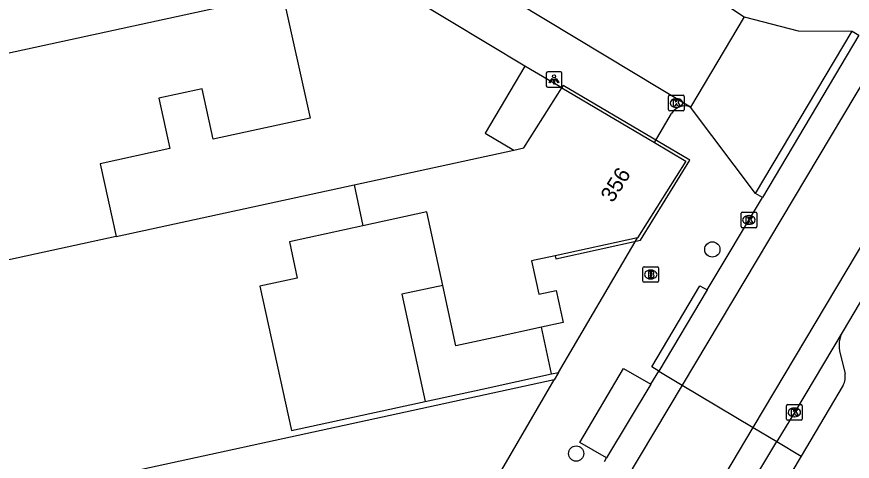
# Model space of a CAD drawing. Extents: x 160557 to 161245, y 385330 to 386505.
# Drawn here: x 160783.4 to 160836.9, y 385768.3 to 385796.8 of the extents above; entities that cross this region are included whole.
import ezdxf

# ---------------------------------------------------------------- set-up
doc = ezdxf.new("R2010")
doc.units = 0
for name, color, linetype in [('IMGEO_Boom', 7, 'Continuous'), ('IMGEO_Brandkraan', 7, 'Continuous'), ('IMGEO_Kolk', 7, 'Continuous'), ('IMGEO_Lichtpunt', 7, 'Continuous'), ('IMGEO_Pand', 7, 'Continuous'), ('IMGEO_Pand_nummerreeks', 7, 'Continuous'), ('IMGEO_Pand_overbouw', 7, 'Continuous'), ('IMGEO_Parkeervlak_open', 7, 'Continuous'), ('IMGEO_Rijbaan_lokaal_gesloten', 7, 'Continuous'), ('IMGEO_Rijbaan_lokaal_open', 7, 'Continuous'), ('IMGEO_Voetpad_open', 7, 'Continuous')]:
    doc.layers.add(name, color=color, linetype=linetype)

msp = doc.modelspace()

# ---------------------------------------------------------------- linework, layer by layer
at = {"layer": 'IMGEO_Boom'}
for centre in [(160827.97, 385781.916), (160819.254, 385768.842)]:
    msp.add_circle(centre, 0.489, dxfattribs=at)
at = {"layer": 'IMGEO_Brandkraan'}
for p, q in [((160823.526, 385779.884), (160823.526, 385780.736)), ((160823.601, 385780.81), (160824.453, 385780.81)), ((160824.014, 385780.59), (160824.039, 385780.59)), ((160824.527, 385780.736), (160824.527, 385779.884)), ((160824.037, 385780.03), (160824.012, 385780.03)), ((160824.453, 385779.81), (160823.601, 385779.81))]:
    msp.add_line(p, q, dxfattribs=at)
for points in [[(160823.526, 385779.884), (160823.526, 385780.736)], [(160823.601, 385780.81), (160824.453, 385780.81)], [(160824.527, 385780.736), (160824.527, 385779.884)], [(160823.874, 385780.51), (160823.874, 385780.11), (160824.087, 385780.11)], [(160824.105, 385780.51), (160823.874, 385780.51)], [(160824.053, 385780.429), (160823.999, 385780.429), (160823.999, 385780.353)], [(160823.999, 385780.353), (160824.052, 385780.353)], [(160824.061, 385780.277), (160823.999, 385780.277), (160823.999, 385780.196)], [(160823.999, 385780.196), (160824.061, 385780.196)], [(160824.453, 385779.81), (160823.601, 385779.81)]]:
    msp.add_lwpolyline(points, dxfattribs=at)
for centre, radius, start, end in [((160823.603, 385780.734), 0.0765, 91.552, 178.448), ((160823.603, 385780.734), 0.0765, 91.552, 178.448), ((160824.451, 385780.734), 0.0765, 1.552, 88.448), ((160824.451, 385780.734), 0.0765, 1.552, 88.448), ((160824.054, 385780.391), 0.0379, 267.8285, 90.9355), ((160824.062, 385780.236), 0.0404, 269.8759, 90.5077), ((160824.093, 385780.361), 0.251, 268.6676, 293.5347), ((160824.109, 385780.365), 0.145, 59.4692, 91.5367), ((160824.134, 385780.412), 0.0922, 285.5137, 58.1501), ((160824.139, 385780.22), 0.105, 301.3115, 78.989), ((160823.603, 385779.886), 0.0765, 181.552, 268.448), ((160823.603, 385779.886), 0.0765, 181.552, 268.448), ((160824.451, 385779.886), 0.0765, 271.552, 358.448), ((160824.451, 385779.886), 0.0765, 271.552, 358.448)]:
    msp.add_arc(centre, radius, start, end, dxfattribs=at)
for centre, major_axis, ratio, start_param, end_param in [((160824.013, 385780.31), (-0.387, 0.002), 0.722429, 4.712389, 7.853982), ((160824.038, 385780.31), (-0.39, 0.002), 0.717154, 1.570796, 4.712389)]:
    msp.add_ellipse(centre, major_axis=major_axis, ratio=ratio, start_param=start_param, end_param=end_param, dxfattribs=at)
at = {"layer": 'IMGEO_Kolk'}
for p, q in [((160825.247, 385791.79), (160826.099, 385791.79)), ((160825.172, 385790.864), (160825.172, 385791.716)), ((160825.66, 385791.57), (160825.685, 385791.57)), ((160826.173, 385791.716), (160826.173, 385790.864)), ((160826.099, 385790.79), (160825.247, 385790.79)), ((160825.683, 385791.01), (160825.658, 385791.01)), ((160829.885, 385784.308), (160830.737, 385784.308)), ((160829.81, 385783.382), (160829.81, 385784.234)), ((160830.298, 385784.088), (160830.323, 385784.088)), ((160830.811, 385784.234), (160830.811, 385783.382)), ((160830.737, 385783.308), (160829.885, 385783.308)), ((160830.321, 385783.528), (160830.296, 385783.528)), ((160832.796, 385771.978), (160833.648, 385771.978)), ((160832.721, 385771.052), (160832.721, 385771.904)), ((160833.209, 385771.758), (160833.234, 385771.758)), ((160833.722, 385771.904), (160833.722, 385771.052)), ((160833.648, 385770.978), (160832.796, 385770.978)), ((160833.232, 385771.198), (160833.207, 385771.198))]:
    msp.add_line(p, q, dxfattribs=at)
for points in [[(160825.247, 385791.79), (160826.099, 385791.79)], [(160825.172, 385790.864), (160825.172, 385791.716)], [(160825.493, 385791.49), (160825.616, 385791.49), (160825.616, 385791.339), (160825.746, 385791.49), (160825.91, 385791.49), (160825.764, 385791.339), (160825.917, 385791.09), (160825.765, 385791.09), (160825.68, 385791.254), (160825.616, 385791.187), (160825.616, 385791.09), (160825.493, 385791.09), (160825.493, 385791.49)], [(160826.173, 385791.716), (160826.173, 385790.864)], [(160826.099, 385790.79), (160825.247, 385790.79)], [(160829.885, 385784.308), (160830.737, 385784.308)], [(160829.81, 385783.382), (160829.81, 385784.234)], [(160830.131, 385784.008), (160830.254, 385784.008), (160830.254, 385783.857), (160830.384, 385784.008), (160830.548, 385784.008), (160830.402, 385783.857), (160830.555, 385783.608), (160830.403, 385783.608), (160830.318, 385783.772), (160830.254, 385783.705), (160830.254, 385783.608), (160830.131, 385783.608), (160830.131, 385784.008)], [(160830.811, 385784.234), (160830.811, 385783.382)], [(160830.737, 385783.308), (160829.885, 385783.308)], [(160832.796, 385771.978), (160833.648, 385771.978)], [(160832.721, 385771.052), (160832.721, 385771.904)], [(160833.042, 385771.678), (160833.165, 385771.678), (160833.165, 385771.527), (160833.295, 385771.678), (160833.459, 385771.678), (160833.313, 385771.527), (160833.466, 385771.278), (160833.314, 385771.278), (160833.229, 385771.442), (160833.165, 385771.375), (160833.165, 385771.278), (160833.042, 385771.278), (160833.042, 385771.678)], [(160833.722, 385771.904), (160833.722, 385771.052)], [(160833.648, 385770.978), (160832.796, 385770.978)]]:
    msp.add_lwpolyline(points, dxfattribs=at)
for centre, start, end in [((160825.249, 385791.714), 91.552, 178.448), ((160825.249, 385791.714), 91.552, 178.448), ((160826.097, 385791.714), 1.552, 88.448), ((160826.097, 385791.714), 1.552, 88.448), ((160825.249, 385790.866), 181.552, 268.448), ((160825.249, 385790.866), 181.552, 268.448), ((160826.097, 385790.866), 271.552, 358.448), ((160826.097, 385790.866), 271.552, 358.448), ((160829.887, 385784.232), 91.552, 178.448), ((160829.887, 385784.232), 91.552, 178.448), ((160830.735, 385784.232), 1.552, 88.448), ((160830.735, 385784.232), 1.552, 88.448), ((160829.887, 385783.384), 181.552, 268.448), ((160829.887, 385783.384), 181.552, 268.448), ((160830.735, 385783.384), 271.552, 358.448), ((160830.735, 385783.384), 271.552, 358.448), ((160832.798, 385771.902), 91.552, 178.448), ((160832.798, 385771.902), 91.552, 178.448), ((160833.646, 385771.902), 1.552, 88.448), ((160833.646, 385771.902), 1.552, 88.448), ((160832.798, 385771.054), 181.552, 268.448), ((160832.798, 385771.054), 181.552, 268.448), ((160833.646, 385771.054), 271.552, 358.448), ((160833.646, 385771.054), 271.552, 358.448)]:
    msp.add_arc(centre, 0.0765, start, end, dxfattribs=at)
for centre, major_axis, ratio, start_param, end_param in [((160825.659, 385791.29), (-0.387, 0.002), 0.722429, 4.712389, 7.853982), ((160825.684, 385791.29), (-0.39, 0.002), 0.717154, 1.570796, 4.712389), ((160830.297, 385783.808), (-0.387, 0.002), 0.722429, 4.712389, 7.853982), ((160830.322, 385783.808), (-0.39, 0.002), 0.717154, 1.570796, 4.712389), ((160833.208, 385771.478), (-0.387, 0.002), 0.722429, 4.712389, 7.853982), ((160833.233, 385771.478), (-0.39, 0.002), 0.717154, 1.570796, 4.712389)]:
    msp.add_ellipse(centre, major_axis=major_axis, ratio=ratio, start_param=start_param, end_param=end_param, dxfattribs=at)
at = {"layer": 'IMGEO_Lichtpunt'}
for p, q in [((160817.34, 385793.204), (160817.34, 385792.397)), ((160817.34, 385793.204), (160817.34, 385792.397)), ((160818.242, 385793.299), (160817.434, 385793.299)), ((160818.242, 385793.299), (160817.434, 385793.299)), ((160818.336, 385792.397), (160818.336, 385793.204)), ((160818.336, 385792.397), (160818.336, 385793.204)), ((160817.434, 385792.303), (160818.242, 385792.303)), ((160817.434, 385792.303), (160818.242, 385792.303))]:
    msp.add_line(p, q, dxfattribs=at)
for points in [[(160817.714, 385792.868), (160817.753, 385792.84), (160817.565, 385792.578), (160817.527, 385792.605), (160817.714, 385792.868)], [(160817.926, 385792.84), (160817.964, 385792.867), (160818.151, 385792.605), (160818.112, 385792.577), (160817.926, 385792.84)], [(160817.816, 385792.82), (160817.863, 385792.82), (160817.863, 385792.498), (160817.816, 385792.498), (160817.816, 385792.82)]]:
    msp.add_lwpolyline(points, dxfattribs=at)
msp.add_circle((160817.839, 385793.002), 0.0994, dxfattribs=at)
for centre, start, end in [((160817.434, 385793.204), 90, 180), ((160817.434, 385793.204), 90, 180), ((160818.242, 385793.204), 0, 90), ((160818.242, 385793.204), 0, 90), ((160817.434, 385792.397), 180, 270), ((160817.434, 385792.397), 180, 270), ((160818.242, 385792.397), 270, 0), ((160818.242, 385792.397), 270, 360)]:
    msp.add_arc(centre, 0.0946, start, end, dxfattribs=at)
at = {"layer": 'IMGEO_Pand'}
for points in [[(160800.447, 385798.314), (160772.013, 385792.125)], [(160800.447, 385798.314), (160802.235, 385790.33), (160796.019, 385788.976), (160795.316, 385792.204), (160792.549, 385791.601), (160793.252, 385788.373), (160788.797, 385787.403), (160789.812, 385782.742)], [(160815.971, 385793.66), (160813.432, 385789.365), (160815.262, 385788.283)], [(160818.326, 385792.268), (160815.971, 385793.66)], [(160815.262, 385788.283), (160815.895, 385788.421), (160818.326, 385792.268)], [(160818.326, 385792.268), (160824.271, 385788.754)], [(160824.271, 385788.754), (160826.273, 385787.57), (160823.188, 385782.657)], [(160805.036, 385786.057), (160815.262, 385788.283)], [(160789.812, 385782.742), (160805.036, 385786.057)], [(160805.036, 385786.057), (160805.594, 385783.427)], [(160823.188, 385782.657), (160817.906, 385781.507), (160816.398, 385781.179), (160816.438, 385780.994), (160816.862, 385779.044), (160817.967, 385779.285), (160818.413, 385777.239), (160817.026, 385776.937), (160813.931, 385776.263), (160811.555, 385775.746), (160810.713, 385779.615), (160809.689, 385784.319), (160805.594, 385783.427)], [(160805.594, 385783.427), (160800.899, 385782.404), (160801.404, 385780.084), (160799.016, 385779.564), (160801.029, 385770.319), (160809.595, 385772.184), (160813.231, 385772.976), (160817.678, 385773.945), (160818.116, 385774.04)], [(160789.812, 385782.742), (160774.791, 385779.47)], [(160818.116, 385774.04), (160817.846, 385773.574)], [(160817.846, 385773.574), (160777.992, 385764.891)], [(160813.435, 385765.968), (160817.846, 385773.574)]]:
    msp.add_lwpolyline(points, dxfattribs=at)
at = {"layer": 'IMGEO_Pand_overbouw'}
for points in [[(160818.422, 385792.42), (160818.326, 385792.268), (160824.271, 385788.754), (160826.273, 385787.57), (160823.188, 385782.657), (160817.906, 385781.507), (160817.946, 385781.323), (160823.375, 385782.511), (160826.522, 385787.632)], [(160810.713, 385779.615), (160808.101, 385779.046), (160809.595, 385772.184), (160813.231, 385772.976), (160817.678, 385773.945), (160817.026, 385776.937), (160813.931, 385776.263), (160811.555, 385775.746)]]:
    msp.add_lwpolyline(points, close=True, dxfattribs=at)
at = {"layer": 'IMGEO_Parkeervlak_open'}
for points in [[(160815.971, 385793.66), (160806.321, 385799.472), (160797.582, 385839.533)], [(160832.093, 385769.616), (160833.651, 385768.686)]]:
    msp.add_lwpolyline(points, dxfattribs=at)
at = {"layer": 'IMGEO_Rijbaan_lokaal_gesloten'}
for points in [[(160868.007, 385843.619), (160826.04, 385773.231)], [(160830.591, 385770.513), (160872.512, 385840.903)], [(160837.349, 385795.634), (160831.171, 385785.249)], [(160827.643, 385779.323), (160831.171, 385785.249)], [(160840.22, 385783.213), (160838.04, 385779.583), (160836.337, 385776.709)], [(160827.643, 385779.323), (160824.538, 385774.128)], [(160836.337, 385776.709), (160833.22, 385771.478), (160832.093, 385769.616)], [(160824.031, 385773.282), (160824.538, 385774.128)], [(160824.538, 385774.128), (160826.04, 385773.231)], [(160824.031, 385773.282), (160821.205, 385768.562)], [(160830.591, 385770.513), (160832.093, 385769.616)], [(160827.585, 385762.049), (160832.093, 385769.616)], [(160821.075, 385768.341), (160821.205, 385768.562)]]:
    msp.add_lwpolyline(points, dxfattribs=at)
at = {"layer": 'IMGEO_Rijbaan_lokaal_open'}
for points in [[(160820.814, 385802.173), (160821.27, 385801.917), (160825.508, 385799.535), (160829.07, 385797.436), (160830.011, 385796.806)], [(160826.58, 385791.032), (160811.768, 385799.966)], [(160830.011, 385796.806), (160826.58, 385791.032)], [(160826.04, 385773.231), (160821.517, 385765.643)], [(160826.04, 385773.231), (160830.591, 385770.513)], [(160826.079, 385762.941), (160830.591, 385770.513)]]:
    msp.add_lwpolyline(points, dxfattribs=at)
at = {"layer": 'IMGEO_Voetpad_open'}
for points in [[(160830.011, 385796.806), (160833.466, 385795.918), (160836.92, 385795.889)], [(160830.742, 385785.504), (160836.92, 385795.889)], [(160836.92, 385795.889), (160837.349, 385795.634)], [(160830.742, 385785.504), (160826.58, 385791.032)], [(160824.271, 385788.754), (160825.347, 385790.624)], [(160831.171, 385785.249), (160830.742, 385785.504)], [(160818.116, 385774.04), (160823.188, 385782.657)], [(160824.538, 385774.128), (160824.107, 385774.4), (160827.177, 385779.594), (160827.643, 385779.323)], [(160836.144, 385775.233), (160836.467, 385773.963)], [(160821.205, 385768.562), (160819.492, 385769.555), (160822.278, 385774.286), (160824.031, 385773.282)], [(160836.348, 385773.221), (160833.651, 385768.686)], [(160833.651, 385768.686), (160829.162, 385761.115)]]:
    msp.add_lwpolyline(points, dxfattribs=at)
for centre, radius, start, end in [((160826.207, 385790.092), 1.011, 68.3545, 148.2643), ((160838.001, 385775.741), 1.925, 149.8041, 195.2965), ((160835.239, 385773.779), 1.242, 333.2791, 8.4982)]:
    msp.add_arc(centre, radius, start, end, dxfattribs=at)

# ---------------------------------------------------------------- texts
at = {"layer": 'IMGEO_Pand_nummerreeks'}
msp.add_text('356', height=1, rotation=57.8745, dxfattribs=at).set_placement((160821.595, 385784.86))

doc.saveas('drawing.dxf')
